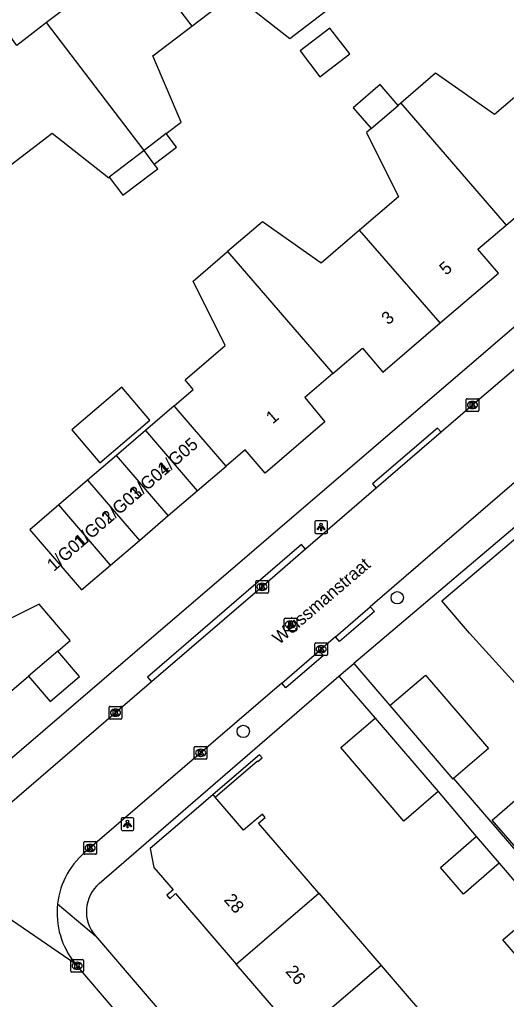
# Model space of a CAD drawing. Extents: x 159353 to 160616, y 385893 to 387321.
# Drawn here: x 160096.4 to 160134.7, y 386543.8 to 386621.2 of the extents above; entities that cross this region are included whole.
import ezdxf

# ---------------------------------------------------------------- set-up
doc = ezdxf.new("R2010")
doc.units = 0
for name, color, linetype in [('IMGEO_Boom', 7, 'Continuous'), ('IMGEO_Kolk', 7, 'Continuous'), ('IMGEO_Lichtpunt', 7, 'Continuous'), ('IMGEO_Muur', 7, 'Continuous'), ('IMGEO_Openbare_ruimte_label', 7, 'Continuous'), ('IMGEO_Pand', 7, 'Continuous'), ('IMGEO_Pand_nummerreeks', 7, 'Continuous'), ('IMGEO_Rijbaan_lokaal_open', 7, 'Continuous'), ('IMGEO_Rioolput', 7, 'Continuous'), ('IMGEO_Voetpad_open', 7, 'Continuous')]:
    doc.layers.add(name, color=color, linetype=linetype)

msp = doc.modelspace()

# ---------------------------------------------------------------- linework, layer by layer
at = {"layer": 'IMGEO_Boom'}
for centre in [(160126.13, 386575.522), (160113.989, 386564.971)]:
    msp.add_circle(centre, 0.489, dxfattribs=at)
at = {"layer": 'IMGEO_Kolk'}
for p, q in [((160131.557, 386590.308), (160131.557, 386591.16)), ((160131.632, 386591.234), (160132.484, 386591.234)), ((160132.045, 386591.014), (160132.07, 386591.014)), ((160132.558, 386591.16), (160132.558, 386590.308)), ((160132.484, 386590.234), (160131.632, 386590.234)), ((160132.068, 386590.454), (160132.043, 386590.454)), ((160115.044, 386576.885), (160115.896, 386576.885)), ((160114.969, 386575.959), (160114.969, 386576.811)), ((160115.48, 386576.105), (160115.455, 386576.105)), ((160115.457, 386576.665), (160115.482, 386576.665)), ((160115.97, 386576.811), (160115.97, 386575.959)), ((160115.896, 386575.885), (160115.044, 386575.885)), ((160119.624, 386571.033), (160119.624, 386571.885)), ((160119.699, 386571.959), (160120.551, 386571.959)), ((160120.112, 386571.739), (160120.137, 386571.739)), ((160120.625, 386571.885), (160120.625, 386571.033)), ((160120.551, 386570.959), (160119.699, 386570.959)), ((160120.135, 386571.179), (160120.11, 386571.179)), ((160103.414, 386566.019), (160103.414, 386566.871)), ((160103.489, 386566.945), (160104.341, 386566.945)), ((160104.415, 386566.871), (160104.415, 386566.019)), ((160103.925, 386566.165), (160103.9, 386566.165)), ((160103.902, 386566.725), (160103.927, 386566.725)), ((160104.341, 386565.945), (160103.489, 386565.945)), ((160110.126, 386562.848), (160110.126, 386563.7)), ((160110.201, 386563.774), (160111.053, 386563.774)), ((160111.127, 386563.7), (160111.127, 386562.848)), ((160110.637, 386562.994), (160110.612, 386562.994)), ((160110.614, 386563.554), (160110.639, 386563.554)), ((160111.053, 386562.774), (160110.201, 386562.774)), ((160101.415, 386555.34), (160101.415, 386556.192)), ((160101.49, 386556.266), (160102.342, 386556.266)), ((160101.903, 386556.046), (160101.928, 386556.046)), ((160102.416, 386556.192), (160102.416, 386555.34)), ((160102.342, 386555.266), (160101.49, 386555.266)), ((160101.926, 386555.486), (160101.901, 386555.486)), ((160100.394, 386546.039), (160100.394, 386546.891)), ((160100.469, 386546.965), (160101.321, 386546.965)), ((160100.882, 386546.745), (160100.907, 386546.745)), ((160101.395, 386546.891), (160101.395, 386546.039)), ((160101.321, 386545.965), (160100.469, 386545.965)), ((160100.905, 386546.185), (160100.88, 386546.185))]:
    msp.add_line(p, q, dxfattribs=at)
for points in [[(160131.557, 386590.308), (160131.557, 386591.16)], [(160131.632, 386591.234), (160132.484, 386591.234)], [(160131.878, 386590.934), (160132.001, 386590.934), (160132.001, 386590.783), (160132.131, 386590.934), (160132.295, 386590.934), (160132.149, 386590.783), (160132.302, 386590.534), (160132.15, 386590.534), (160132.065, 386590.698), (160132.001, 386590.631), (160132.001, 386590.534), (160131.878, 386590.534), (160131.878, 386590.934)], [(160132.558, 386591.16), (160132.558, 386590.308)], [(160132.484, 386590.234), (160131.632, 386590.234)], [(160115.044, 386576.885), (160115.896, 386576.885)], [(160114.969, 386575.959), (160114.969, 386576.811)], [(160115.29, 386576.585), (160115.413, 386576.585), (160115.413, 386576.434), (160115.543, 386576.585), (160115.707, 386576.585), (160115.561, 386576.434), (160115.714, 386576.185), (160115.562, 386576.185), (160115.477, 386576.349), (160115.413, 386576.282), (160115.413, 386576.185), (160115.29, 386576.185), (160115.29, 386576.585)], [(160115.97, 386576.811), (160115.97, 386575.959)], [(160115.896, 386575.885), (160115.044, 386575.885)], [(160119.624, 386571.033), (160119.624, 386571.885)], [(160119.699, 386571.959), (160120.551, 386571.959)], [(160119.945, 386571.659), (160120.068, 386571.659), (160120.068, 386571.508), (160120.198, 386571.659), (160120.362, 386571.659), (160120.216, 386571.508), (160120.369, 386571.259), (160120.217, 386571.259), (160120.132, 386571.423), (160120.068, 386571.356), (160120.068, 386571.259), (160119.945, 386571.259), (160119.945, 386571.659)], [(160120.625, 386571.885), (160120.625, 386571.033)], [(160120.551, 386570.959), (160119.699, 386570.959)], [(160103.414, 386566.019), (160103.414, 386566.871)], [(160103.489, 386566.945), (160104.341, 386566.945)], [(160104.415, 386566.871), (160104.415, 386566.019)], [(160103.735, 386566.645), (160103.858, 386566.645), (160103.858, 386566.494), (160103.988, 386566.645), (160104.152, 386566.645), (160104.006, 386566.494), (160104.159, 386566.245), (160104.007, 386566.245), (160103.922, 386566.409), (160103.858, 386566.342), (160103.858, 386566.245), (160103.735, 386566.245), (160103.735, 386566.645)], [(160104.341, 386565.945), (160103.489, 386565.945)], [(160110.126, 386562.848), (160110.126, 386563.7)], [(160110.201, 386563.774), (160111.053, 386563.774)], [(160111.127, 386563.7), (160111.127, 386562.848)], [(160110.447, 386563.474), (160110.57, 386563.474), (160110.57, 386563.323), (160110.7, 386563.474), (160110.864, 386563.474), (160110.718, 386563.323), (160110.871, 386563.074), (160110.719, 386563.074), (160110.634, 386563.238), (160110.57, 386563.171), (160110.57, 386563.074), (160110.447, 386563.074), (160110.447, 386563.474)], [(160111.053, 386562.774), (160110.201, 386562.774)], [(160101.415, 386555.34), (160101.415, 386556.192)], [(160101.49, 386556.266), (160102.342, 386556.266)], [(160101.736, 386555.966), (160101.859, 386555.966), (160101.859, 386555.815), (160101.989, 386555.966), (160102.153, 386555.966), (160102.007, 386555.815), (160102.16, 386555.566), (160102.008, 386555.566), (160101.923, 386555.73), (160101.859, 386555.663), (160101.859, 386555.566), (160101.736, 386555.566), (160101.736, 386555.966)], [(160102.416, 386556.192), (160102.416, 386555.34)], [(160102.342, 386555.266), (160101.49, 386555.266)], [(160100.394, 386546.039), (160100.394, 386546.891)], [(160100.469, 386546.965), (160101.321, 386546.965)], [(160100.715, 386546.665), (160100.838, 386546.665), (160100.838, 386546.514), (160100.968, 386546.665), (160101.132, 386546.665), (160100.986, 386546.514), (160101.139, 386546.265), (160100.987, 386546.265), (160100.902, 386546.429), (160100.838, 386546.362), (160100.838, 386546.265), (160100.715, 386546.265), (160100.715, 386546.665)], [(160101.395, 386546.891), (160101.395, 386546.039)], [(160101.321, 386545.965), (160100.469, 386545.965)]]:
    msp.add_lwpolyline(points, dxfattribs=at)
for centre, start, end in [((160131.634, 386591.158), 91.55205, 178.44795), ((160131.634, 386591.158), 91.55205, 178.44795), ((160132.482, 386591.158), 1.55205, 88.44795), ((160132.482, 386591.158), 1.55205, 88.44795), ((160131.634, 386590.31), 181.55205, 268.44795), ((160131.634, 386590.31), 181.55205, 268.44795), ((160132.482, 386590.31), 271.55205, 358.44795), ((160132.482, 386590.31), 271.55205, 358.44795), ((160115.046, 386576.809), 91.55205, 178.44795), ((160115.046, 386576.809), 91.55205, 178.44795), ((160115.894, 386576.809), 1.55205, 88.44795), ((160115.894, 386576.809), 1.55205, 88.44795), ((160115.046, 386575.961), 181.55205, 268.44795), ((160115.046, 386575.961), 181.55205, 268.44795), ((160115.894, 386575.961), 271.55205, 358.44795), ((160115.894, 386575.961), 271.55205, 358.44795), ((160119.701, 386571.883), 91.55205, 178.44795), ((160119.701, 386571.883), 91.55205, 178.44795), ((160120.549, 386571.883), 1.55205, 88.44795), ((160120.549, 386571.883), 1.55205, 88.44795), ((160119.701, 386571.035), 181.55205, 268.44795), ((160119.701, 386571.035), 181.55205, 268.44795), ((160120.549, 386571.035), 271.55205, 358.44795), ((160120.549, 386571.035), 271.55205, 358.44795), ((160103.491, 386566.869), 91.55205, 178.44795), ((160103.491, 386566.869), 91.55205, 178.44795), ((160104.339, 386566.869), 1.55205, 88.44795), ((160104.339, 386566.869), 1.55205, 88.44795), ((160103.491, 386566.021), 181.55205, 268.44795), ((160103.491, 386566.021), 181.55205, 268.44795), ((160104.339, 386566.021), 271.55205, 358.44795), ((160104.339, 386566.021), 271.55205, 358.44795), ((160110.203, 386563.698), 91.55205, 178.44795), ((160110.203, 386563.698), 91.55205, 178.44795), ((160111.051, 386563.698), 1.55205, 88.44795), ((160111.051, 386563.698), 1.55205, 88.44795), ((160110.203, 386562.85), 181.55205, 268.44795), ((160110.203, 386562.85), 181.55205, 268.44795), ((160111.051, 386562.85), 271.55205, 358.44795), ((160111.051, 386562.85), 271.55205, 358.44795), ((160101.492, 386556.19), 91.55205, 178.44795), ((160101.492, 386556.19), 91.55205, 178.44795), ((160102.34, 386556.19), 1.55205, 88.44795), ((160102.34, 386556.19), 1.55205, 88.44795), ((160101.492, 386555.342), 181.55205, 268.44795), ((160101.492, 386555.342), 181.55205, 268.44795), ((160102.34, 386555.342), 271.55205, 358.44795), ((160102.34, 386555.342), 271.55205, 358.44795), ((160100.471, 386546.889), 91.55205, 178.44795), ((160100.471, 386546.889), 91.55205, 178.44795), ((160101.319, 386546.889), 1.55205, 88.44795), ((160101.319, 386546.889), 1.55205, 88.44795), ((160100.471, 386546.041), 181.55205, 268.44795), ((160100.471, 386546.041), 181.55205, 268.44795), ((160101.319, 386546.041), 271.55205, 358.44795), ((160101.319, 386546.041), 271.55205, 358.44795)]:
    msp.add_arc(centre, 0.0765, start, end, dxfattribs=at)
for centre, major_axis, ratio, start_param, end_param in [((160132.044, 386590.734), (-0.387, 0.002), 0.722429, 4.712389, 7.853982), ((160132.069, 386590.734), (-0.39, 0.002), 0.717154, 1.570796, 4.712389), ((160115.456, 386576.385), (-0.387, 0.002), 0.722429, 4.712389, 7.853982), ((160115.481, 386576.385), (-0.39, 0.002), 0.717154, 1.570796, 4.712389), ((160120.111, 386571.459), (-0.387, 0.002), 0.722429, 4.712389, 7.853982), ((160120.136, 386571.459), (-0.39, 0.002), 0.717154, 1.570796, 4.712389), ((160103.901, 386566.445), (-0.387, 0.002), 0.722429, 4.712389, 7.853982), ((160103.926, 386566.445), (-0.39, 0.002), 0.717154, 1.570796, 4.712389), ((160110.613, 386563.274), (-0.387, 0.002), 0.722429, 4.712389, 7.853982), ((160110.638, 386563.274), (-0.39, 0.002), 0.717154, 1.570796, 4.712389), ((160101.902, 386555.766), (-0.387, 0.002), 0.722429, 4.712389, 7.853982), ((160101.927, 386555.766), (-0.39, 0.002), 0.717154, 1.570796, 4.712389), ((160100.881, 386546.465), (-0.387, 0.002), 0.722429, 4.712389, 7.853982), ((160100.906, 386546.465), (-0.39, 0.002), 0.717154, 1.570796, 4.712389)]:
    msp.add_ellipse(centre, major_axis=major_axis, ratio=ratio, start_param=start_param, end_param=end_param, dxfattribs=at)
at = {"layer": 'IMGEO_Lichtpunt'}
for p, q in [((160119.621, 386581.503), (160119.621, 386580.696)), ((160119.621, 386581.503), (160119.621, 386580.696)), ((160120.523, 386581.598), (160119.715, 386581.598)), ((160120.523, 386581.598), (160119.715, 386581.598)), ((160120.617, 386580.696), (160120.617, 386581.503)), ((160120.617, 386580.696), (160120.617, 386581.503)), ((160119.715, 386580.602), (160120.523, 386580.602)), ((160119.715, 386580.602), (160120.523, 386580.602)), ((160104.355, 386558.059), (160104.355, 386557.252)), ((160104.355, 386558.059), (160104.355, 386557.252)), ((160105.257, 386558.154), (160104.449, 386558.154)), ((160105.257, 386558.154), (160104.449, 386558.154)), ((160105.351, 386557.252), (160105.351, 386558.059)), ((160105.351, 386557.252), (160105.351, 386558.059)), ((160104.449, 386557.158), (160105.257, 386557.158)), ((160104.449, 386557.158), (160105.257, 386557.158))]:
    msp.add_line(p, q, dxfattribs=at)
for points in [[(160119.995, 386581.167), (160120.034, 386581.139), (160119.846, 386580.877), (160119.808, 386580.904), (160119.995, 386581.167)], [(160120.097, 386581.119), (160120.144, 386581.119), (160120.144, 386580.797), (160120.097, 386580.797), (160120.097, 386581.119)], [(160120.207, 386581.139), (160120.245, 386581.166), (160120.432, 386580.904), (160120.393, 386580.876), (160120.207, 386581.139)], [(160104.729, 386557.723), (160104.768, 386557.695), (160104.58, 386557.433), (160104.542, 386557.46), (160104.729, 386557.723)], [(160104.831, 386557.675), (160104.878, 386557.675), (160104.878, 386557.353), (160104.831, 386557.353), (160104.831, 386557.675)], [(160104.941, 386557.695), (160104.979, 386557.722), (160105.166, 386557.46), (160105.127, 386557.432), (160104.941, 386557.695)]]:
    msp.add_lwpolyline(points, dxfattribs=at)
for centre in [(160120.12, 386581.301), (160104.854, 386557.857)]:
    msp.add_circle(centre, 0.0994, dxfattribs=at)
for centre, start, end in [((160119.715, 386581.503), 90, 180), ((160119.715, 386581.503), 90, 180), ((160120.523, 386581.503), 0, 90), ((160120.523, 386581.503), 0, 90), ((160119.715, 386580.696), 180, 270), ((160119.715, 386580.696), 180, 270), ((160120.523, 386580.696), 270, 0), ((160120.523, 386580.696), 270, 360), ((160104.449, 386558.059), 90, 180), ((160104.449, 386558.059), 90, 180), ((160105.257, 386558.059), 0, 90), ((160105.257, 386558.059), 0, 90), ((160104.449, 386557.252), 180, 270), ((160104.449, 386557.252), 180, 270), ((160105.257, 386557.252), 270, 0), ((160105.257, 386557.252), 270, 360)]:
    msp.add_arc(centre, 0.0946, start, end, dxfattribs=at)
at = {"layer": 'IMGEO_Muur'}
for points in [[(160093.321, 386560.82), (160105.45, 386571.234)], [(160111.771, 386559.783), (160115.103, 386562.643), (160115.149, 386562.59), (160115.483, 386562.877), (160115.271, 386563.123), (160111.605, 386559.976)]]:
    msp.add_lwpolyline(points, dxfattribs=at)
at = {"layer": 'IMGEO_Pand'}
for points in [[(160104.046, 386628.354), (160099.393, 386624.779), (160100.88, 386622.78), (160098.473, 386620.925)], [(160104.046, 386628.354), (160109.938, 386620.657)], [(160109.938, 386620.657), (160113.209, 386623.171), (160117.67, 386619.662), (160120.444, 386621.793)], [(160098.473, 386620.925), (160096.143, 386619.13), (160094.65, 386621.112), (160089.821, 386617.42)], [(160106.162, 386610.821), (160098.473, 386620.925)], [(160107.92, 386612.172), (160109.09, 386613.07), (160106.866, 386618.297), (160109.938, 386620.657)], [(160118.466, 386618.691), (160120.029, 386616.656), (160122.378, 386618.461), (160120.816, 386620.495), (160118.466, 386618.691)], [(160136.816, 386616.252), (160133.8, 386613.665), (160129.155, 386616.928), (160126.409, 386614.572)], [(160126.191, 386614.385), (160124.78, 386616.03), (160122.654, 386614.207), (160124.066, 386612.562)], [(160124.066, 386612.562), (160126.191, 386614.385)], [(160126.409, 386614.572), (160126.191, 386614.385)], [(160126.409, 386614.572), (160134.719, 386604.947)], [(160124.066, 386612.562), (160123.706, 386612.253), (160126.225, 386607.167), (160123.165, 386604.542)], [(160095.664, 386609.691), (160098.92, 386612.192), (160103.38, 386608.683), (160103.425, 386608.718)], [(160107.92, 386612.172), (160106.162, 386610.821)], [(160106.969, 386609.76), (160108.734, 386611.103), (160107.92, 386612.172)], [(160106.162, 386610.821), (160103.425, 386608.718)], [(160106.969, 386609.76), (160106.162, 386610.821)], [(160103.425, 386608.718), (160104.501, 386607.304), (160106.963, 386609.178), (160107.248, 386609.394), (160106.969, 386609.76)], [(160134.719, 386604.947), (160137.041, 386606.913), (160138.66, 386605.077), (160143.157, 386608.927)], [(160123.165, 386604.542), (160120.138, 386601.945), (160115.494, 386605.207), (160112.751, 386602.854)], [(160129.521, 386597.219), (160134.109, 386601.155), (160132.482, 386603.053), (160134.719, 386604.947)], [(160129.521, 386597.219), (160123.165, 386604.542)], [(160108.548, 386590.67), (160110.048, 386591.958), (160109.395, 386592.716), (160112.548, 386595.431), (160110.037, 386600.526), (160112.751, 386602.854)], [(160112.751, 386602.854), (160121.054, 386593.226)], [(160121.054, 386593.226), (160123.381, 386595.216), (160124.98, 386593.323), (160129.521, 386597.219)], [(160121.054, 386593.226), (160118.84, 386591.332), (160120.43, 386589.417), (160115.724, 386585.365), (160114.134, 386587.21), (160112.629, 386585.918)], [(160106.628, 386589.553), (160104.404, 386592.149), (160100.458, 386588.769), (160102.683, 386586.173), (160106.628, 386589.553)], [(160108.548, 386590.67), (160106.27, 386588.713)], [(160112.629, 386585.918), (160109.492, 386589.571), (160108.548, 386590.67)], [(160106.27, 386588.713), (160103.992, 386586.757)], [(160106.27, 386588.713), (160110.351, 386583.962)], [(160103.992, 386586.757), (160101.714, 386584.801)], [(160108.073, 386582.005), (160103.992, 386586.757)], [(160110.351, 386583.962), (160112.629, 386585.918)], [(160101.714, 386584.801), (160099.437, 386582.844)], [(160101.714, 386584.801), (160105.796, 386580.049)], [(160108.073, 386582.005), (160110.351, 386583.962)], [(160099.437, 386582.844), (160097.159, 386580.888), (160097.982, 386579.929), (160101.24, 386576.136), (160103.518, 386578.092)], [(160103.518, 386578.092), (160099.437, 386582.844)], [(160105.796, 386580.049), (160108.073, 386582.005)], [(160139.751, 386569.406), (160136.989, 386567.044), (160131.816, 386572.725), (160129.645, 386575.289), (160136.85, 386581.388), (160136.914, 386581.824), (160140.635, 386581.439), (160140.595, 386581.05), (160141.004, 386580.571), (160141.809, 386581.259), (160142.009, 386581.026), (160141.501, 386580.592), (160146.287, 386574.995)], [(160103.518, 386578.092), (160105.796, 386580.049)], [(160099.356, 386571.309), (160100.338, 386572.15), (160097.886, 386575.013), (160092.798, 386572.495), (160090.234, 386575.485)], [(160099.356, 386571.309), (160097.044, 386569.328)], [(160097.044, 386569.328), (160098.762, 386567.324), (160101.073, 386569.304), (160099.356, 386571.309)], [(160082.875, 386569.169), (160086.764, 386564.629), (160088.663, 386566.256), (160090.693, 386563.887), (160097.044, 386569.328)], [(160125.538, 386567.009), (160128.349, 386569.415), (160133.317, 386563.611), (160130.574, 386561.264)], [(160144.639, 386563.69), (160138.099, 386557.997), (160135.527, 386555.758), (160133.617, 386557.953), (160136.189, 386560.192), (160136.425, 386559.921), (160140.496, 386563.465), (160139.984, 386564.053), (160142.475, 386566.221), (160139.751, 386569.406)], [(160125.538, 386567.009), (160130.505, 386561.205), (160130.574, 386561.264)], [(160129.366, 386560.224), (160126.653, 386557.895), (160121.677, 386563.691), (160124.389, 386566.02)], [(160124.389, 386566.02), (160129.366, 386560.224)], [(160111.605, 386559.976), (160110.077, 386558.665), (160106.659, 386555.731), (160106.943, 386554.217), (160108.451, 386552.461), (160107.953, 386552.034), (160108.186, 386551.762), (160108.65, 386552.16), (160113.426, 386546.596)], [(160111.771, 386559.783), (160111.605, 386559.976)], [(160119.952, 386552.197), (160115.2, 386557.733), (160115.727, 386558.185), (160115.505, 386558.443), (160114.018, 386557.166), (160111.771, 386559.783)], [(160134.168, 386554.575), (160131.362, 386552.132), (160129.547, 386554.217), (160132.353, 386556.66)], [(160132.353, 386556.66), (160134.168, 386554.575)], [(160113.426, 386546.596), (160119.952, 386552.197)], [(160119.952, 386552.197), (160124.863, 386546.475)], [(160139.074, 386548.86), (160136.267, 386546.417), (160134.453, 386548.502), (160137.259, 386550.944)], [(160118.337, 386540.874), (160113.426, 386546.596)], [(160124.863, 386546.475), (160118.337, 386540.874)], [(160124.863, 386546.475), (160129.775, 386540.752)]]:
    msp.add_lwpolyline(points, dxfattribs=at)
at = {"layer": 'IMGEO_Rijbaan_lokaal_open'}
for points in [[(160138.349, 386596.1), (160132.059, 386590.734), (160129.595, 386588.592)], [(160129.595, 386588.592), (160124.473, 386584.176)], [(160136.3, 386585.392), (160136.111, 386585.248), (160124.003, 386574.805)], [(160124.473, 386584.176), (160118.907, 386579.359)], [(160118.907, 386579.359), (160115.469, 386576.386), (160106.75, 386568.883)], [(160121.257, 386572.436), (160124.003, 386574.805)], [(160121.257, 386572.436), (160119.975, 386571.333)], [(160117.016, 386568.778), (160119.975, 386571.333)], [(160106.75, 386568.883), (160094.399, 386558.248), (160092.336, 386556.425)], [(160117.016, 386568.778), (160101.916, 386555.767), (160101.743, 386555.624)], [(160088.066, 386555.337), (160100.736, 386546.642)], [(160130.529, 386511.974), (160103.652, 386543.237), (160100.894, 386546.464), (160100.736, 386546.642)]]:
    msp.add_lwpolyline(points, dxfattribs=at)
for centre, radius, start, end in [((160105.614, 386550.643), 6.308, 127.85431, 173.61216), ((160105.618, 386550.643), 6.312, 173.61491, 219.33823)]:
    msp.add_arc(centre, radius, start, end, dxfattribs=at)
at = {"layer": 'IMGEO_Rioolput'}
for p, q in [((160117.204, 386572.979), (160117.204, 386573.831)), ((160117.279, 386573.905), (160118.131, 386573.905)), ((160118.205, 386573.831), (160118.205, 386572.979)), ((160117.715, 386573.125), (160117.69, 386573.125)), ((160117.692, 386573.685), (160117.717, 386573.685)), ((160118.131, 386572.905), (160117.279, 386572.905))]:
    msp.add_line(p, q, dxfattribs=at)
for points in [[(160117.204, 386572.979), (160117.204, 386573.831)], [(160117.279, 386573.905), (160118.131, 386573.905)], [(160118.205, 386573.831), (160118.205, 386572.979)], [(160117.793, 386573.603), (160117.541, 386573.605), (160117.541, 386573.205)], [(160117.541, 386573.205), (160117.665, 386573.205), (160117.665, 386573.367), (160117.676, 386573.367)], [(160117.719, 386573.524), (160117.665, 386573.524), (160117.665, 386573.443)], [(160117.665, 386573.443), (160117.717, 386573.443)], [(160117.723, 386573.338), (160117.794, 386573.205), (160117.934, 386573.205), (160117.869, 386573.331)], [(160118.131, 386572.905), (160117.279, 386572.905)]]:
    msp.add_lwpolyline(points, dxfattribs=at)
for centre, radius, start, end in [((160117.281, 386573.829), 0.0765, 91.55205, 178.44795), ((160117.281, 386573.829), 0.0765, 91.55205, 178.44795), ((160118.129, 386573.829), 0.0765, 1.55205, 88.44795), ((160118.129, 386573.829), 0.0765, 1.55205, 88.44795), ((160117.281, 386572.981), 0.0765, 181.55205, 268.44795), ((160117.281, 386572.981), 0.0765, 181.55205, 268.44795), ((160117.675, 386573.314), 0.0533, 26.02933, 88.69889), ((160117.701, 386573.632), 0.19, 274.7715, 282.96867), ((160117.725, 386573.428), 0.0964, 77.00612, 93.18647), ((160117.739, 386573.485), 0.0378, 276.66336, 79.67722), ((160117.792, 386573.493), 0.109, 350.36119, 89.41601), ((160117.79, 386573.493), 0.112, 277.58423, 350.98172), ((160117.774, 386573.278), 0.108, 29.51342, 73.79051), ((160118.129, 386572.981), 0.0765, 271.55205, 358.44795), ((160118.129, 386572.981), 0.0765, 271.55205, 358.44795)]:
    msp.add_arc(centre, radius, start, end, dxfattribs=at)
for centre, major_axis, ratio, start_param, end_param in [((160117.691, 386573.405), (-0.387, 0.002), 0.722429, 4.712389, 7.853982), ((160117.716, 386573.405), (-0.39, 0.002), 0.717154, 1.570796, 4.712389)]:
    msp.add_ellipse(centre, major_axis=major_axis, ratio=ratio, start_param=start_param, end_param=end_param, dxfattribs=at)
at = {"layer": 'IMGEO_Voetpad_open'}
for points in [[(160090.811, 386558.67), (160093.321, 386560.82), (160105.45, 386571.234), (160152.311, 386611.469)], [(160129.595, 386588.592), (160129.315, 386588.919), (160124.19, 386584.516), (160124.473, 386584.176)], [(160138.668, 386583.845), (160122.717, 386570.341)], [(160118.907, 386579.359), (160118.581, 386579.737), (160106.424, 386569.261), (160106.75, 386568.883)], [(160124.003, 386574.805), (160124.329, 386574.427), (160121.583, 386572.058), (160121.257, 386572.436)], [(160119.975, 386571.333), (160120.301, 386570.955), (160117.342, 386568.4), (160117.016, 386568.778)], [(160121.528, 386569.324), (160122.061, 386569.785), (160122.717, 386570.341)], [(160122.717, 386570.341), (160125.538, 386567.009)], [(160102.633, 386552.96), (160121.528, 386569.324)], [(160121.528, 386569.324), (160124.389, 386566.02)], [(160130.574, 386561.264), (160138.567, 386551.922)], [(160129.366, 386560.224), (160132.353, 386556.66)], [(160134.168, 386554.575), (160137.259, 386550.944)], [(160099.345, 386551.345), (160102.324, 386548.818)], [(160102.324, 386548.818), (160134.624, 386511.079)]]:
    msp.add_lwpolyline(points, dxfattribs=at)
msp.add_arc((160104.561, 386550.734), 2.945, 130.89031, 220.57677, dxfattribs=at)

# ---------------------------------------------------------------- texts
at = {"layer": 'IMGEO_Openbare_ruimte_label'}
msp.add_text('Weissmanstraat', height=1, rotation=40.53915, dxfattribs=at).set_placement((160116.817, 386571.78))
at = {"layer": 'IMGEO_Pand_nummerreeks'}
for s, rotation, p in [('5', 40.62844, (160129.977, 386600.93)), ('3', 40.62713, (160125.412, 386597.014)), ('1', 40.73157, (160116.311, 386589.196)), ('1/G05', 40.94326, (160107.757, 386585.11)), ('1/G04', 40.94326, (160105.558, 386583.202)), ('1/G03', 40.94326, (160103.359, 386581.294)), ('1/G02', 40.94326, (160101.156, 386579.383)), ('1/G01', 40.94326, (160099.045, 386577.552)), ('28', 310.63969, (160112.414, 386551.644)), ('26', 310.63972, (160117.265, 386545.992))]:
    msp.add_text(s, height=1, rotation=rotation, dxfattribs=at).set_placement(p)

doc.saveas('drawing.dxf')
